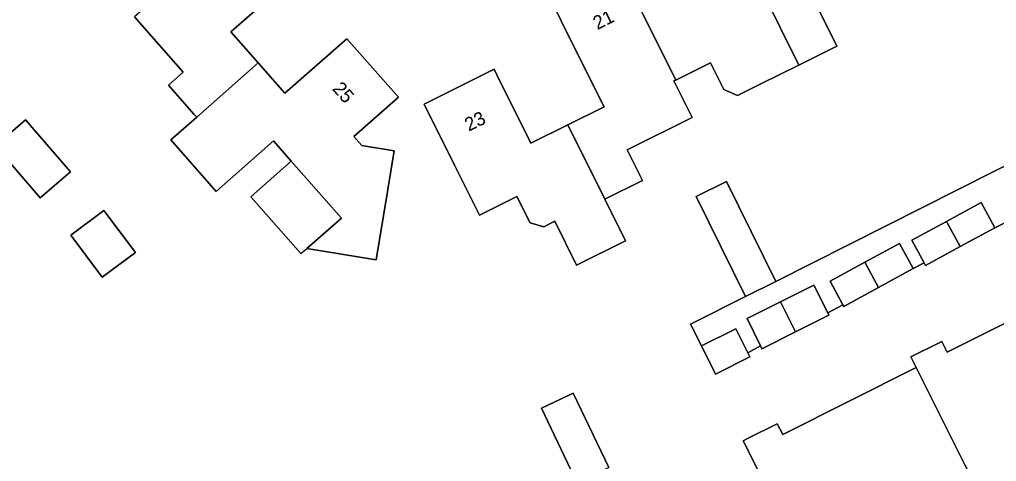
# Model space of a CAD drawing. Extents: x 157320 to 158835, y 386650 to 388491.
# Drawn here: x 157570.4 to 157642, y 387695.9 to 387728.3 of the extents above; entities that cross this region are included whole.
import ezdxf

# ---------------------------------------------------------------- set-up
doc = ezdxf.new("R2010")
doc.units = 0
for name, color, linetype in [('IMGEO_Erf', 7, 'Continuous'), ('IMGEO_Pand', 7, 'Continuous'), ('IMGEO_Pand_nummerreeks', 7, 'Continuous'), ('IMGEO_Pand_overbouw', 7, 'Continuous'), ('IMGEO_Voetpad_open', 7, 'Continuous')]:
    doc.layers.add(name, color=color, linetype=linetype)

msp = doc.modelspace()

# ---------------------------------------------------------------- linework, layer by layer
at = {"layer": 'IMGEO_Erf'}
for points in [[(157591.262, 387732.106), (157585.886, 387727.376), (157587.88, 387725.11), (157589.843, 387722.879), (157594.379, 387726.869), (157598.169, 387722.587), (157594.904, 387719.709), (157595.485, 387719.05), (157597.849, 387718.659), (157597.379, 387715.82), (157596.551, 387710.81), (157596.525, 387710.655), (157591.448, 387711.494), (157593.979, 387713.726), (157590.31, 387717.887), (157588.997, 387719.376), (157584.81, 387715.684), (157581.488, 387719.45), (157583.383, 387721.128), (157583.184, 387721.354), (157581.321, 387723.466), (157582.392, 387724.411), (157578.82, 387728.473)], [(157628.926, 387729.044), (157630.275, 387726.331), (157627.495, 387724.947), (157624.706, 387723.559), (157622.993, 387722.706), (157621.997, 387723.16), (157621.026, 387725.111), (157618.484, 387723.846), (157618.348, 387723.778), (157619.681, 387721.098), (157614.921, 387718.73), (157616.042, 387716.477), (157613.278, 387715.101), (157614.79, 387712.044), (157611.217, 387710.266), (157609.613, 387713.488), (157608.817, 387713.091), (157607.803, 387713.37), (157606.841, 387715.304), (157604.091, 387713.935), (157602.264, 387717.605), (157600.036, 387722.081), (157605.164, 387724.633), (157605.361, 387724.237), (157607.855, 387719.212), (157610.576, 387720.563), (157613.222, 387721.876), (157610.727, 387726.901), (157609.424, 387729.524)], [(157619.559, 387705.957), (157623.574, 387707.983), (157619.964, 387715.301), (157622.199, 387716.403), (157625.808, 387709.085), (157663.207, 387727.974), (157662.074, 387729.532)], [(157642.884, 387713.529), (157641.86, 387713.017), (157639.318, 387711.635), (157636.776, 387710.253), (157636.671, 387710.446), (157635.88, 387710.015), (157633.338, 387708.633), (157630.796, 387707.25), (157630.728, 387707.375), (157629.618, 387706.772), (157629.701, 387706.606), (157627.241, 387705.374), (157624.791, 387704.148), (157624.694, 387704.347), (157623.752, 387703.834), (157623.9, 387703.539), (157621.396, 387702.286), (157620.362, 387704.352), (157619.559, 387705.957)], [(157645.665, 387695.496), (157640.914, 387693.119), (157635.973, 387690.647), (157635.711, 387689.86), (157634.372, 387689.191), (157633.563, 387689.46), (157628.623, 387686.989), (157626.388, 387691.457), (157623.417, 387697.395), (157623.781, 387697.577), (157625.918, 387698.646), (157626.31, 387697.861), (157636.094, 387702.756), (157635.701, 387703.541), (157637.974, 387704.677), (157638.366, 387703.893), (157645.639, 387707.532)], [(157611.261, 387694.294), (157608.635, 387699.791), (157610.953, 387700.898), (157613.563, 387695.433)]]:
    msp.add_lwpolyline(points, dxfattribs=at)
for points in [[(157571.908, 387715.201), (157568.624, 387719.026), (157570.848, 387720.935), (157574.132, 387717.109)], [(157574.157, 387712.469), (157576.585, 387714.283), (157578.889, 387711.199), (157576.461, 387709.385)]]:
    msp.add_lwpolyline(points, close=True, dxfattribs=at)
at = {"layer": 'IMGEO_Pand'}
for points in [[(157629.73, 387739.636), (157624.73, 387737.151), (157627.429, 387731.752), (157624.774, 387730.424), (157627.495, 387724.947), (157630.275, 387726.331), (157628.926, 387729.044), (157633.522, 387731.331), (157633.809, 387731.474)], [(157591.262, 387732.106), (157592.291, 387733.011), (157588.631, 387737.173), (157581.884, 387731.19), (157578.82, 387728.473), (157582.392, 387724.411), (157581.321, 387723.466), (157583.184, 387721.354), (157583.383, 387721.128), (157587.88, 387725.11), (157585.886, 387727.376)], [(157618.484, 387723.846), (157621.026, 387725.111), (157621.997, 387723.16), (157622.993, 387722.706), (157624.706, 387723.559), (157627.495, 387724.947), (157624.774, 387730.424), (157622.075, 387729.075), (157619.375, 387734.473), (157614.417, 387732.007)], [(157618.348, 387723.778), (157618.484, 387723.846), (157614.417, 387732.007), (157609.424, 387729.524), (157610.727, 387726.901), (157613.222, 387721.876), (157610.576, 387720.563), (157613.278, 387715.101), (157616.042, 387716.477), (157614.921, 387718.73), (157619.681, 387721.098)], [(157594.904, 387719.709), (157598.169, 387722.587), (157594.379, 387726.869), (157589.843, 387722.879), (157587.88, 387725.11), (157583.383, 387721.128), (157581.488, 387719.45), (157584.81, 387715.684), (157588.997, 387719.376), (157590.31, 387717.887), (157593.979, 387713.726), (157591.448, 387711.494), (157596.525, 387710.655), (157596.551, 387710.81), (157597.379, 387715.82), (157597.849, 387718.659), (157595.485, 387719.05)], [(157610.576, 387720.563), (157607.855, 387719.212), (157605.361, 387724.237), (157605.164, 387724.633), (157600.036, 387722.081), (157602.264, 387717.605), (157604.091, 387713.935), (157606.841, 387715.304), (157607.803, 387713.37), (157608.817, 387713.091), (157609.613, 387713.488), (157611.217, 387710.266), (157614.79, 387712.044), (157613.278, 387715.101)], [(157568.624, 387719.026), (157571.908, 387715.201), (157574.132, 387717.109), (157570.848, 387720.935)], [(157619.964, 387715.301), (157623.574, 387707.983), (157625.808, 387709.085), (157622.199, 387716.403)], [(157639.318, 387711.635), (157641.86, 387713.017), (157640.854, 387714.867), (157638.312, 387713.485)], [(157574.157, 387712.469), (157576.461, 387709.385), (157578.889, 387711.199), (157576.585, 387714.283)], [(157638.312, 387713.485), (157635.77, 387712.102), (157636.671, 387710.446), (157636.776, 387710.253), (157639.318, 387711.635)], [(157632.332, 387710.482), (157633.338, 387708.633), (157635.88, 387710.015), (157634.875, 387711.865)], [(157632.332, 387710.482), (157629.79, 387709.1), (157630.728, 387707.375), (157630.796, 387707.25), (157633.338, 387708.633)], [(157650.87, 387703.697), (157647.884, 387709.666), (157647.616, 387709.531), (157645.247, 387708.316), (157645.639, 387707.532), (157638.366, 387703.893), (157637.974, 387704.677), (157635.701, 387703.541), (157636.094, 387702.756), (157639.655, 387695.638), (157640.914, 387693.119), (157645.665, 387695.496), (157646.499, 387695.219), (157647.75, 387695.844), (157648.03, 387696.685), (157653.107, 387699.225)], [(157626.16, 387707.589), (157627.241, 387705.374), (157629.701, 387706.606), (157629.618, 387706.772), (157628.598, 387708.81)], [(157626.16, 387707.589), (157623.709, 387706.363), (157624.694, 387704.347), (157624.791, 387704.148), (157627.241, 387705.374)], [(157622.866, 387705.605), (157620.362, 387704.352), (157621.396, 387702.286), (157623.9, 387703.539), (157623.752, 387703.834)], [(157639.655, 387695.638), (157636.094, 387702.756), (157626.31, 387697.861), (157625.918, 387698.646), (157623.781, 387697.577), (157623.417, 387697.395), (157626.388, 387691.457), (157628.623, 387686.989), (157633.563, 387689.46), (157634.372, 387689.191), (157635.711, 387689.86), (157635.973, 387690.647), (157640.914, 387693.119)], [(157613.326, 387695.332), (157613.563, 387695.433), (157610.953, 387700.898), (157608.635, 387699.791), (157611.261, 387694.294), (157619.246, 387678.247), (157624.143, 387680.708), (157621.897, 387685.176), (157620.672, 387687.614), (157617.904, 387686.222)]]:
    msp.add_lwpolyline(points, close=True, dxfattribs=at)
at = {"layer": 'IMGEO_Pand_overbouw'}
msp.add_lwpolyline([(157590.31, 387717.887), (157587.357, 387715.283), (157591.02, 387711.13), (157591.448, 387711.494), (157593.979, 387713.726)], close=True, dxfattribs=at)
at = {"layer": 'IMGEO_Voetpad_open'}
msp.add_lwpolyline([(157663.207, 387727.974), (157625.808, 387709.085), (157623.574, 387707.983), (157619.559, 387705.957), (157620.362, 387704.352), (157622.866, 387705.605), (157623.752, 387703.834), (157624.694, 387704.347), (157623.709, 387706.363), (157626.16, 387707.589), (157628.598, 387708.81), (157629.618, 387706.772), (157630.728, 387707.375), (157629.79, 387709.1), (157632.332, 387710.482), (157634.875, 387711.865), (157635.88, 387710.015), (157636.671, 387710.446), (157635.77, 387712.102), (157638.312, 387713.485), (157640.854, 387714.867), (157641.86, 387713.017), (157642.884, 387713.529)], dxfattribs=at)

# ---------------------------------------------------------------- texts
at = {"layer": 'IMGEO_Pand_nummerreeks'}
for s, rotation, p in [('21', 26.442, (157612.733, 387727.507)), ('25', 311.51058, (157593.269, 387723.173)), ('23', 26.45919, (157603.322, 387720.052))]:
    msp.add_text(s, height=1, rotation=rotation, dxfattribs=at).set_placement(p)

doc.saveas('drawing.dxf')
